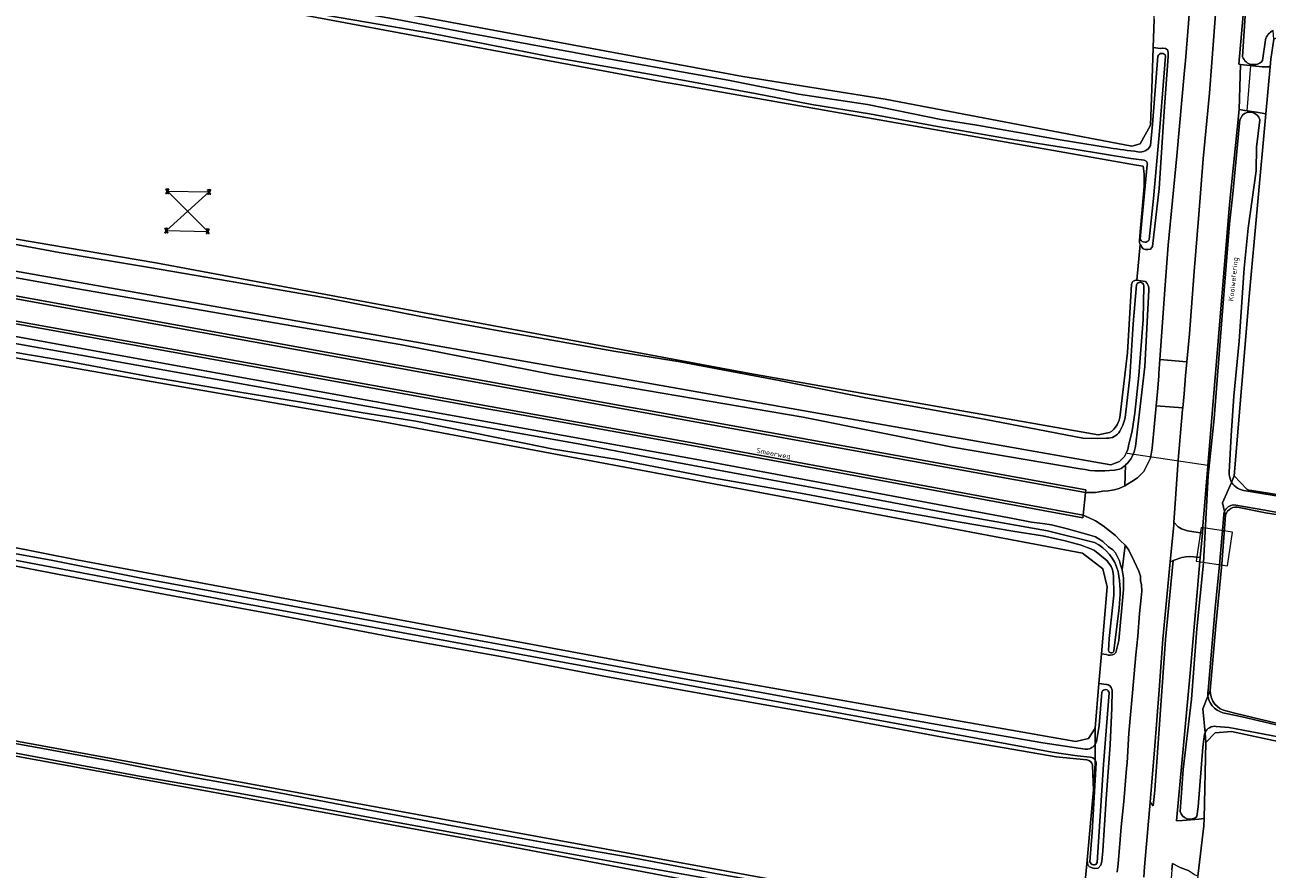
# Model space of a CAD drawing. Header units: metres. Extents: x 149984 to 156489, y 469398 to 478068.
# Tile 733 of 854: x 155182 to 155401, y 472419 to 472568. Entities that reach past the tile are written whole.
import ezdxf
from ezdxf.enums import TextEntityAlignment as Align
from ezdxf.lldxf.tags import DXFTag

# ---------------------------------------------------------------- set-up
doc = ezdxf.new("R2010")
doc.units = ezdxf.units.M
doc.header["$LTSCALE"] = 0.75
for name, color, linetype, lineweight in [('B-WE-GR-GRAS-GV', 252, 'Continuous', 13), ('B-WE-KL-ET_HS_LANDELIJK HOOGSPANNINGSNET-G', 252, 'KL-HS-SO', 18), ('B-WE-KL-ET_HS_LANDELIJK HOOGSPANNINGSNET-S', 252, 'Continuous', 25), ('B-WE-KW-KUNSTWERK_DEK-GV', 6, 'Continuous', 18), ('B-WE-KW-KUNSTWERK_DUIKER-G', 6, 'Continuous', 18), ('B-WE-OG-TERREIN_ERF-GV', 252, 'Continuous', 18), ('B-WE-OG-TERREIN_OEVER-GV', 252, 'Continuous', 18), ('B-WE-OG-TOPOGRAFIE-T18', 7, 'Continuous', 18), ('B-WE-OG-WATER_SLOOT-GV', 252, 'Continuous', 18), ('B-WE-OG-WEG-GV', 252, 'Continuous', 18), ('B-WE-VH-GESLOTENVERHARDING_ASFALT-GV', 252, 'Continuous', 18), ('B-WE-VH-GESLOTENVERHARDING_BETON-GV', 252, 'Continuous', 18), ('B-WE-VH-HALFVERHARDING-GV', 252, 'Continuous', 18), ('B-WE-VH-OPENVERHARDING_BETONSTRAATSTEEN-GV', 252, 'Continuous', 18)]:
    doc.layers.add(name, color=color, linetype=linetype, lineweight=lineweight)
doc.styles.add('NLCS-ISO-M500-T18', font='NLCS-ISO.ttf', dxfattribs={"height": 0.9})
doc.styles.get("Standard").update_dxf_attribs({"font": 'simplex.shx'})
tags = doc.linetypes.add('KL-HS-SO', pattern='A,4,-1,[103,NLCS.SHX,S=0.75,R=0,X=0,Y=0],-1,4,-1,["H",Standard,S=1,R=0,X=0,Y=-0.5],-2', length=13).pattern_tags.tags
tags[18] = DXFTag(74, 10)

# ---------------------------------------------------------------- blocks, each defined once
blk = doc.blocks.new('SKL-ET_HS_MAST-SO')
for p, q in [((0, 2.1), (-1.4, 1.8)), ((-1.4, 1.8), (-1.4, 1.6)), ((-1.4, 1.6), (0, 1.6)), ((0, 1.3), (-1.4, 1)), ((-1.4, 1), (-1.4, 0.9)), ((-1.4, 0.9), (0, 0.9)), ((-0.4, -0.4), (-0.1, 0.9)), ((0, 0), (-0.4, -0.4)), ((0, 0.5), (-0.2, 0.7)), ((0, 0.5), (-0.2, 0.3)), ((0, 0), (-0.2, 0.3)), ((-0.1, 0.9), (-0.1, 2)), ((0, 2.1), (1.4, 1.8)), ((1.4, 1.6), (0, 1.6)), ((0, 1.3), (1.4, 1)), ((1.4, 0.9), (0, 0.9)), ((0, 0.5), (0.2, 0.7)), ((0, 0.5), (0.2, 0.3)), ((0, 0), (0.2, 0.3)), ((0, 0), (0.4, -0.4)), ((0.1, 0.9), (0.1, 2)), ((0.4, -0.4), (0.1, 0.9)), ((1.4, 1.8), (1.4, 1.6)), ((1.4, 1), (1.4, 0.9)), ((-1, -1.8), (-0.4, -0.4)), ((-1, -1.8), (0, -0.8)), ((0, -0.8), (-0.4, -0.4)), ((0, -0.8), (0.4, -0.4)), ((1, -1.8), (0, -0.8)), ((1, -1.8), (0.4, -0.4))]:
    blk.add_line(p, q)
for points in [[(-1.4, -2), (-0.7, -2), (-0.7, -1.8), (-1.4, -1.8)], [(1.4, -2), (0.7, -2), (0.7, -1.8), (1.4, -1.8)]]:
    blk.add_lwpolyline(points, close=True)

msp = doc.modelspace()

# ---------------------------------------------------------------- linework, layer by layer
at = {"layer": 'B-WE-GR-GRAS-GV', "flags": 128}
for points in [[(155164.909, 472585.738), (155183.88, 472582.104), (155199.438, 472579.124), (155243.094, 472571.054), (155308.578, 472558.883), (155333.714, 472554.915), (155377.37, 472546.58), (155378.825, 472546.977), (155380.306, 472549.622), (155380.677, 472550.284), (155380.891, 472556.688), (155381.135, 472564.015), (155381.303, 472569.039), (155381.339, 472570.128), (155379.486, 472573.171), (155369.23, 472575.037), (155364.61, 472575.878), (155344.5, 472579.538), (155253.993, 472596.011), (155211.072, 472603.823), (155182.504, 472609.022), (155138.187, 472617.621)], [(155379.563, 472541.649), (155379.56, 472541.668), (155379.559, 472541.674), (155379.354, 472543.008), (155378.201, 472543.211), (155359.495, 472546.498), (155297.112, 472557.461), (155294.291, 472557.957), (155191.765, 472577.14), (155119.93, 472590.766), (155060.796, 472601.481), (154993.459, 472615.107), (154983.802, 472565.63)], [(155657.14, 472496.58), (155660.459, 472516.959), (155657.549, 472520.266), (155602.114, 472530.69), (155600.746, 472530.819), (155598.888, 472531.144), (155598.488, 472531.231), (155597.31, 472531.593), (155535.84, 472543.152), (155442.971, 472560.35), (155412.015, 472566.304), (155405.533, 472566.701), (155402.49, 472565.51), (155401.961, 472561.938), (155401.84, 472560.613), (155401.08, 472552.308), (155398.124, 472520.001), (155395.479, 472488.251), (155397.721, 472485.891)], [(154983.802, 472565.63), (154984.435, 472565.514), (154985.005, 472565.409), (155051.403, 472553.195), (155099.425, 472543.802), (155204.729, 472525.943), (155309.769, 472506.363), (155371.417, 472495.516), (155373.401, 472495.913)], [(155378.708, 472529.828), (155378.8, 472530.712), (155379.536, 472539.438)], [(155378.245, 472522.853), (155378.868, 472529.205)], [(155375.315, 472499.086), (155376.573, 472510.061), (155377.314, 472522.126)], [(155118.951, 472487.607), (155190.706, 472473.423), (155293.894, 472454.241), (155305.472, 472452.2), (155367.448, 472441.276), (155369.697, 472441.805), (155370.887, 472443.657), (155371.556, 472451.562), (155371.997, 472456.766), (155373.004, 472468.66), (155372.21, 472471.835), (155368.639, 472474.613), (155340.483, 472479.894), (155245.21, 472497.765), (155161.47, 472512.317)], [(155057.489, 472496.51), (155057.429, 472497.881), (155051.645, 472498.835), (155051.242, 472497.038), (155046.461, 472475.7), (155044.738, 472468.013), (155049.849, 472467.303), (155049.543, 472465.78), (155049.439, 472465.264), (155050.576, 472465.056), (155363.981, 472407.663), (155364.805, 472407.646), (155366.843, 472407.604), (155368.093, 472408.808), (155368.453, 472409.154), (155368.777, 472412.787), (155369.447, 472420.294), (155370.558, 472432.74), (155370.445, 472435.509), (155370.385, 472437.073)], [(155369.428, 472438.02), (155363.989, 472438.574), (155343.884, 472442.051), (155324.879, 472445.613), (155304.797, 472449.126), (155284.635, 472452.745), (155265.407, 472456.361), (155246.554, 472459.765), (155225.392, 472463.829), (155207.357, 472467.078), (155187.623, 472470.823), (155168.111, 472474.604), (155149.334, 472478.223), (155130.086, 472481.805), (155112.309, 472485.11), (155095.105, 472488.467), (155075.17, 472492.302), (155063.336, 472494.905), (155057.489, 472496.51)], [(155398.595, 472485.651), (155408.887, 472484.006), (155413.543, 472482.925), (155428.684, 472480.314), (155479.156, 472471.608), (155500.783, 472467.878), (155519.156, 472464.264), (155520.266, 472464.046), (155564.68, 472455.311), (155639.645, 472441.194), (155646.172, 472439.965), (155648.156, 472441.817), (155653.899, 472476.778)], [(155367.58, 472403.705), (155266.377, 472422.887), (155165.703, 472441.276), (155100.351, 472452.521), (155086.328, 472455.563), (155049.948, 472461.781), (155049.122, 472461.902), (155048.413, 472461.583), (155047.466, 472456.919), (155020.648, 472461.973), (155016.448, 472459.857), (155011.453, 472433.011), (155010.802, 472429.815), (155007.891, 472415.539)], [(155440.97, 472433.223), (155395.012, 472443.082), (155392.101, 472442.818), (155390.474, 472441.122), (155390.151, 472427.65), (155390.121, 472426.383), (155389.036, 472417.449), (155388.288, 472411.29), (155388.217, 472405.789), (155388.499, 472404.519), (155389.91, 472403.814), (155393.215, 472403.246), (155404.75, 472401.265)]]:
    msp.add_lwpolyline(points, dxfattribs=at)
at = {"layer": 'B-WE-GR-GRAS-GV'}
for points in [[(155379.536, 472539.438, 0.0149508), (155379.563, 472541.649)], [(155378.868, 472529.205, -0.1964728), (155378.708, 472529.828)], [(155377.314, 472522.126, -0.4256058), (155378.245, 472522.853)], [(155373.401, 472495.913, 0.2501559), (155375.315, 472499.086)], [(155397.721, 472485.891, 0.1279259), (155398.595, 472485.651)], [(155370.385, 472437.073, 0.3644799), (155369.428, 472438.02)]]:
    msp.add_lwpolyline(points, format="xyb", dxfattribs=at)
at = {"layer": 'B-WE-KL-ET_HS_LANDELIJK HOOGSPANNINGSNET-G', "flags": 128}
msp.add_lwpolyline([(155206.75, 472538.6), (155214.14, 472538.47), (155206.58, 472531.64), (155213.89, 472531.51)], close=True, dxfattribs=at)
at = {"layer": 'B-WE-KW-KUNSTWERK_DEK-GV', "flags": 128}
msp.add_lwpolyline([(155389.65, 472479.131), (155388.755, 472473.201), (155394.271, 472472.368), (155395.166, 472478.299)], close=True, dxfattribs=at)
at = {"layer": 'B-WE-KW-KUNSTWERK_DUIKER-G', "flags": 128}
for points in [[(155397.766, 472552.841), (155398.427, 472560.834)], [(155390.816, 472490.083), (155376.528, 472492.23)]]:
    msp.add_lwpolyline(points, dxfattribs=at)
at = {"layer": 'B-WE-OG-TERREIN_ERF-GV'}
for points in [[(155396.368, 472482.696, 0.3927924), (155393.928, 472481.318)], [(155391.248, 472450.297, 0.3686406), (155394.236, 472446.636)]]:
    msp.add_lwpolyline(points, format="xyb", dxfattribs=at)
at = {"layer": 'B-WE-OG-TERREIN_ERF-GV', "flags": 128}
for points in [[(155478.42, 472468.92), (155478.15, 472468.69), (155477.71, 472468.57), (155476.89, 472468.55), (155474.75, 472468.63), (155462.9, 472470.67), (155442.25, 472474.62), (155426.06, 472477.62), (155418.866, 472478.921), (155401.003, 472481.75), (155396.368, 472482.696)], [(155393.928, 472481.318), (155393.309, 472472.644), (155392.241, 472461.732), (155391.248, 472450.297)], [(155394.236, 472446.636), (155395.83, 472446.26), (155404.413, 472444.189)]]:
    msp.add_lwpolyline(points, dxfattribs=at)
at = {"layer": 'B-WE-OG-TERREIN_OEVER-GV', "flags": 128}
for points in [[(155406.419, 472638.041), (155402.81, 472638.25), (155399.86, 472601.42), (155396.31, 472561.07), (155396.566, 472561.041), (155400.44, 472560.61), (155401.84, 472560.613), (155401.961, 472561.938), (155402.49, 472565.51), (155402.383, 472567.018)], [(155396.964, 472562.374), (155397.497, 472570.543), (155399.038, 472590.79), (155400.194, 472604.405), (155401.65, 472621.24), (155402.796, 472632.38), (155403.136, 472637.436)], [(154993.459, 472615.107), (155060.796, 472601.481), (155119.93, 472590.766), (155191.765, 472577.14), (155294.291, 472557.957), (155297.112, 472557.461), (155359.495, 472546.498), (155378.201, 472543.211), (155379.354, 472543.008), (155379.559, 472541.674), (155379.56, 472541.668), (155379.563, 472541.649)], [(155170.184, 472583.43), (155181.993, 472581.045), (155194.542, 472578.843), (155209.14, 472576.035), (155222.272, 472573.552), (155236.134, 472570.981), (155247.424, 472568.965), (155260.442, 472566.477), (155278.735, 472563.137), (155282.478, 472562.434), (155292.767, 472560.632), (155305.959, 472558.268), (155318.39, 472555.782), (155330.6, 472553.915), (155343.58, 472551.285), (155349.951, 472550.285), (155364.309, 472547.734), (155373.434, 472546.27)], [(155379.551, 472544.076), (155377.208, 472544.404), (155367.15, 472546.035), (155355.168, 472547.941), (155343.014, 472550.052), (155330.964, 472552.27), (155320.769, 472553.939), (155310.751, 472555.875), (155294.069, 472558.963), (155285.697, 472560.419), (155274.886, 472562.29), (155263.471, 472564.578), (155253.276, 472566.572), (155244.039, 472568.139), (155235.094, 472569.711), (155227.125, 472571.367), (155221.461, 472572.413), (155214.044, 472573.682), (155205.099, 472575.299), (155195.002, 472577.292), (155184.867, 472579.174), (155172.53, 472581.641)], [(155378.868, 472529.205), (155378.94, 472529.12), (155379.12, 472528.71), (155379.39, 472528.43), (155379.77, 472528.31), (155379.837, 472528.308), (155380.17, 472528.3), (155380.67, 472528.34), (155381.03, 472528.83), (155382.19, 472539.1), (155383.07, 472552.73), (155383.82, 472562.42), (155383.82, 472563.22), (155383.66, 472563.6), (155383.3, 472563.85), (155382.85, 472563.93), (155382.781, 472563.915), (155382.38, 472563.83), (155381.135, 472564.015), (155380.891, 472556.688), (155380.677, 472550.284), (155380.306, 472549.622), (155378.825, 472546.977), (155377.37, 472546.58), (155333.714, 472554.915), (155308.578, 472558.883), (155243.094, 472571.054)], [(155373.401, 472495.913), (155371.417, 472495.516), (155309.769, 472506.363), (155204.729, 472525.943), (155099.425, 472543.802), (155051.403, 472553.195), (154985.005, 472565.409), (154984.435, 472565.514), (154983.606, 472560.975)], [(155401.017, 472565.38), (155400.487, 472561.699)], [(155383.349, 472562.502), (155382.298, 472549.881), (155381.199, 472537.32), (155380.441, 472530.054)], [(155380.643, 472546.703), (155381.023, 472550.399), (155381.978, 472562.489)], [(154984.152, 472559.739), (155002.982, 472555.91), (155050.013, 472546.784), (155082.159, 472540.993), (155156.686, 472527.454), (155190.551, 472521.394), (155248.203, 472511.415), (155274.886, 472506.184), (155319.224, 472498.628), (155345.616, 472493.346), (155368.247, 472489.529)], [(155375.194, 472490.833), (155373.641, 472490.228), (155318.088, 472500), (155295.12, 472504.04), (155169.499, 472526.289), (155077.53, 472543.11), (155000, 472557.408), (154992.78, 472558.74), (154985.04, 472560.68)], [(155394.987, 472487.116), (155395.479, 472488.251), (155398.124, 472520.001), (155401.08, 472552.308), (155399.41, 472552.6), (155397.34, 472552.904), (155396.366, 472553.047), (155394.62, 472536.26), (155391.633, 472500), (155389.923, 472479.39), (155389.905, 472479.181), (155389.95, 472479.173), (155389.856, 472478.133), (155389.467, 472473.805), (155389.412, 472473.195), (155389.407, 472473.139), (155389.386, 472473.14), (155387.69, 472453.39), (155385.255, 472427.232), (155386.308, 472427.322), (155389.195, 472427.568), (155390.151, 472427.65), (155390.474, 472441.122), (155390.313, 472442.845)], [(155400.028, 472551.24), (155399.411, 472546.371), (155399.334, 472542.23), (155397.954, 472532.075), (155397.212, 472524.973), (155396.337, 472512.095), (155395.392, 472502.331), (155394.956, 472495.391), (155394.609, 472488.894)], [(155394.672, 472532.811), (155395.248, 472538.164), (155396.501, 472551.208), (155396.926, 472552.067)], [(155378.866, 472530.103), (155379.096, 472532.717), (155380.098, 472543.279)], [(155379.536, 472539.438), (155378.8, 472530.712), (155378.708, 472529.828)], [(155385.897, 472428.925), (155386.437, 472436.334), (155387.919, 472448.744), (155388.888, 472461.216), (155390.025, 472472.904), (155390.883, 472488.302), (155391.959, 472498.439), (155393.334, 472516.629), (155394.672, 472532.811)], [(155177.749, 472529.59), (155187.582, 472527.79), (155203.228, 472525.195), (155218.006, 472522.613), (155235.411, 472519.628), (155251.569, 472516.448), (155263.784, 472514.222), (155285.75, 472510.308), (155297.491, 472508.415), (155314.698, 472505.176), (155330.295, 472502.083), (155351.245, 472498.293), (155368.715, 472494.952), (155371.259, 472494.855), (155372.889, 472494.957)], [(155377.314, 472522.126), (155376.573, 472510.061), (155375.315, 472499.086)], [(155376.253, 472499.038), (155377.014, 472505.744), (155377.592, 472515.173), (155378.198, 472522.064)], [(155379.79, 472522.62), (155378.954, 472522.746), (155378.245, 472522.853)], [(155161.47, 472512.317), (155245.21, 472497.765), (155340.483, 472479.894), (155368.639, 472474.613), (155372.21, 472471.835), (155373.004, 472468.66), (155371.997, 472456.766), (155372.86, 472456.67), (155373.2, 472456.55), (155373.407, 472456.544), (155373.56, 472456.54), (155373.96, 472456.59), (155374.22, 472456.74), (155374.51, 472457.05), (155375.08, 472459.15), (155375.89, 472468.14), (155375.9, 472470.24), (155375.64, 472471.66), (155375.39, 472472.53), (155375.16, 472473.24), (155374.46, 472474.64), (155374.01, 472475.16), (155373.24, 472475.74), (155372.23, 472476.67), (155371.69, 472477.03), (155370.94, 472477.47), (155370.19, 472477.74), (155365.73, 472478.95), (155363.18, 472479.59), (155361.57, 472479.84), (155359.6, 472480.09), (155356.33, 472480.72), (155300.1, 472491.24), (155251.206, 472500), (155239.82, 472502.04), (155191.57, 472510.78), (155136.95, 472520.78)], [(155379.489, 472521.859), (155379.363, 472515.927), (155378.623, 472506.004), (155377.917, 472499.374), (155377.431, 472496.216), (155376.78, 472493.584)], [(155378.011, 472493.458), (155379.64, 472507.611), (155380.375, 472521.127)], [(155160.774, 472515.053), (155189.798, 472509.908), (155233.707, 472502.082), (155279.75, 472493.883), (155292.726, 472491.41), (155326.234, 472485.21), (155346.189, 472481.449), (155362.418, 472478.569), (155370.754, 472476.454)], [(155365.549, 472476.745), (155362.178, 472477.514), (155361.562, 472477.654), (155356.325, 472478.504), (155345.28, 472480.38), (155331.949, 472482.735), (155318.764, 472485.193), (155303.186, 472487.938), (155286.383, 472491.171), (155275.084, 472492.996), (155265.244, 472494.97), (155250.713, 472497.92), (155241.4, 472499.418), (155230.463, 472501.326), (155219.189, 472503.1), (155203.755, 472505.799), (155189.332, 472508.477), (155176.407, 472510.7)], [(155370.024, 472438.521), (155367.685, 472438.734), (155363.272, 472439.422), (155219.918, 472465.742), (155066.505, 472494.802), (155058.168, 472496.685)], [(155058.647, 472497.819), (155066.778, 472496.086), (155071.616, 472495.054), (155088.741, 472492.052), (155106.136, 472488.808), (155123.061, 472485.418), (155138.952, 472482.34), (155155.461, 472479.121), (155171.137, 472476.094), (155186.201, 472473.375), (155202.115, 472470.188), (155216.85, 472467.473), (155233.092, 472464.454), (155249.71, 472461.38), (155267.91, 472458.02), (155283.222, 472455.13), (155298.84, 472452.258), (155312.119, 472449.864), (155330.625, 472446.483), (155344.961, 472443.956), (155361.618, 472441.021)], [(155370.868, 472440.736), (155370.887, 472443.657), (155369.697, 472441.805), (155367.448, 472441.276), (155305.472, 472452.2), (155293.894, 472454.241), (155190.706, 472473.423), (155118.951, 472487.607)], [(155397.721, 472485.891), (155395.479, 472488.251), (155394.987, 472487.116)], [(155397.505, 472485.605), (155405.355, 472484.341), (155407.764, 472483.89), (155410.265, 472483.131), (155413.122, 472482.522), (155423.065, 472480.82), (155428.352, 472479.846), (155431.45, 472479.358), (155440.991, 472477.671), (155447.596, 472476.422), (155451.727, 472475.787), (155454.337, 472475.325), (155456.337, 472475.157), (155459.206, 472474.71), (155463.889, 472473.829), (155469.392, 472472.517), (155471.763, 472472.162), (155475.751, 472471.539), (155478.839, 472470.984)], [(155479.156, 472471.608), (155428.684, 472480.314), (155413.543, 472482.925), (155408.887, 472484.006), (155398.595, 472485.651)], [(155478.424, 472469.15), (155472.064, 472470.118), (155437.724, 472476.139), (155412.959, 472479.99), (155408.85, 472480.8), (155399.51, 472482.44), (155395.389, 472483.143)], [(155396.368, 472482.696), (155401.003, 472481.75), (155418.866, 472478.921), (155426.06, 472477.62), (155442.25, 472474.62), (155462.9, 472470.67), (155474.75, 472468.63), (155476.89, 472468.55), (155477.71, 472468.57), (155478.15, 472468.69), (155478.42, 472468.92)], [(155390.834, 472449.284), (155391.248, 472450.297), (155392.241, 472461.732), (155393.309, 472472.644), (155393.928, 472481.318), (155393.774, 472481.958)], [(155393.615, 472481.346), (155392.849, 472472.461), (155392.131, 472464.897), (155390.862, 472450.293)], [(155393.774, 472481.958), (155393.928, 472481.318)], [(155168.111, 472474.604), (155187.623, 472470.823), (155207.357, 472467.078), (155225.392, 472463.829), (155246.554, 472459.765), (155265.407, 472456.361), (155284.635, 472452.745), (155304.797, 472449.126), (155324.879, 472445.613), (155343.884, 472442.051), (155363.989, 472438.574), (155369.428, 472438.02)], [(155372.668, 472473.512), (155370.762, 472475.083)], [(155373.255, 472457.406), (155373.379, 472459.513), (155374.181, 472467.193), (155374.119, 472470.595)], [(155368.044, 472406.601), (155368.453, 472409.154), (155368.093, 472408.808), (155366.843, 472407.604), (155364.805, 472407.646), (155363.981, 472407.663), (155050.576, 472465.056), (155049.439, 472465.264)], [(155049.985, 472464.088), (155055.806, 472463.181), (155069.761, 472460.654), (155086.195, 472457.74), (155101.543, 472454.944), (155113.425, 472453.084), (155127.903, 472450.475), (155140.171, 472448.278), (155153.787, 472445.711), (155168.866, 472442.868), (155184.045, 472440.163), (155197.838, 472437.659), (155209.892, 472435.214), (155226.211, 472432.246), (155240.694, 472429.506), (155257.183, 472426.393), (155274.049, 472423.29), (155289.142, 472420.738), (155303.629, 472417.953), (155323.736, 472414.443), (155339.159, 472411.513), (155360.236, 472407.854), (155367.508, 472406.549)], [(155366.982, 472405), (155360.46, 472406.009), (155346.871, 472408.576), (155337.768, 472410.292), (155323.266, 472412.985), (155306.977, 472416.222), (155288.34, 472419.532), (155273.377, 472422.23), (155258.506, 472424.96), (155246.484, 472427.158), (155232.475, 472429.713), (155218.998, 472432.196), (155202.788, 472434.965), (155188.15, 472437.696), (155170.237, 472441.071), (155156.213, 472443.651), (155140.462, 472446.73), (155122.582, 472449.62), (155106.534, 472452.328), (155102.391, 472453.021), (155085.648, 472456.391), (155057.877, 472461.499), (155050.038, 472462.819)], [(155375.117, 472464.91), (155374.188, 472457.293)], [(155049.122, 472461.902), (155049.948, 472461.781), (155086.328, 472455.563), (155100.351, 472452.521), (155165.703, 472441.276), (155266.377, 472422.887), (155367.58, 472403.705), (155367.737, 472404.686)], [(155370.851, 472438.047), (155370.837, 472435.866), (155370.558, 472432.74), (155369.447, 472420.294), (155369.61, 472419.42), (155369.88, 472419.14), (155370.35, 472418.93), (155370.597, 472418.874), (155370.75, 472418.84), (155371.39, 472418.89), (155371.91, 472419.4), (155372.05, 472420.09), (155372.24, 472421.96), (155372.82, 472431.12), (155373.54, 472440.69), (155373.8, 472447.26), (155373.87, 472450.35), (155373.71, 472450.84), (155373.5, 472451.14), (155373.2, 472451.32), (155372.99, 472451.341), (155372.9, 472451.35), (155371.556, 472451.562), (155370.887, 472443.657), (155370.868, 472440.736)], [(155371.126, 472441.238), (155371.59, 472444.138), (155372.049, 472450.02)], [(155373.371, 472449.871), (155372.382, 472437.246), (155371.257, 472419.872)], [(155391.248, 472450.297), (155390.834, 472449.284), (155390.842, 472449.181)], [(155394.069, 472446.243), (155396.866, 472445.624), (155402.872, 472444.212), (155404.339, 472443.899), (155405.846, 472443.717), (155409.935, 472442.888), (155418.029, 472440.991), (155424.213, 472439.778), (155433.908, 472437.5), (155450.024, 472434.511), (155456.689, 472433.367), (155471.299, 472430.615), (155486.468, 472427.722), (155503.776, 472424.624), (155522.196, 472421.332), (155541.993, 472417.605), (155557.834, 472414.775), (155571.46, 472412.454), (155579.757, 472410.762)], [(155423.729, 472439.978), (155411.279, 472442.776), (155405.6, 472443.939), (155404.413, 472444.189), (155395.83, 472446.26), (155394.236, 472446.636)], [(155390.313, 472442.845), (155390.474, 472441.122), (155392.101, 472442.818), (155395.012, 472443.082), (155440.97, 472433.223)], [(155404.472, 472441.892), (155394.586, 472443.785), (155392.3, 472443.957)], [(155361.618, 472441.021), (155369.091, 472439.941)], [(155390.241, 472442.662), (155389.902, 472440.287), (155389.075, 472429.718), (155388.88, 472428.004)], [(155369.964, 472420.003), (155370.369, 472425.228), (155371.031, 472437.533)], [(155370.385, 472437.073), (155370.445, 472435.509), (155370.558, 472432.74), (155370.837, 472435.866), (155370.851, 472438.047)], [(155389.036, 472417.449), (155388.478, 472417.728), (155387.313, 472418.484), (155385.929, 472419.004), (155384.553, 472419.692), (155384.45, 472418.59), (155379.121, 472351.349), (155379.98, 472351.085), (155381.04, 472350.76), (155382.72, 472350.82), (155384.538, 472350.758), (155385.354, 472359.077), (155385.388, 472360.768)]]:
    msp.add_lwpolyline(points, dxfattribs=at)
at = {"layer": 'B-WE-OG-TERREIN_OEVER-GV'}
for points in [[(155402.383, 472567.018, 0.232202), (155401.017, 472565.38)], [(155381.978, 472562.489, -0.7111349), (155383.349, 472562.502)], [(155400.487, 472561.699, -0.576153), (155396.964, 472562.374)], [(155396.926, 472552.067, -0.5491594), (155400.028, 472551.24)], [(155373.434, 472546.27, 0.0127065), (155378.444, 472545.598)], [(155378.444, 472545.598, 0.3799757), (155380.643, 472546.703)], [(155380.098, 472543.279, 0.4255419), (155379.551, 472544.076)], [(155379.563, 472541.649, -0.0149508), (155379.536, 472539.438)], [(155378.708, 472529.828, 0.1964728), (155378.868, 472529.205)], [(155380.441, 472530.054, -0.6114902), (155378.866, 472530.103)], [(155378.245, 472522.853, 0.4256058), (155377.314, 472522.126)], [(155378.198, 472522.064, -0.8264395), (155379.489, 472521.859)], [(155380.375, 472521.127, 0.2305825), (155379.79, 472522.62)], [(155375.315, 472499.086, -0.2501559), (155373.401, 472495.913)], [(155375.249, 472496.189, 0.0939092), (155376.253, 472499.038)], [(155372.889, 472494.957, 0.3155046), (155375.249, 472496.189)], [(155376.78, 472493.584, -0.1992851), (155375.194, 472490.833)], [(155376.261, 472490.189, 0.1753323), (155378.011, 472493.458)], [(155368.247, 472489.529, 0.1011222), (155375.159, 472489.422)], [(155375.159, 472489.422, 0.0617522), (155376.261, 472490.189)], [(155394.609, 472488.894, 0.1385524), (155394.987, 472487.116)], [(155394.987, 472487.116, 0.2084335), (155397.505, 472485.605)], [(155398.595, 472485.651, -0.1279259), (155397.721, 472485.891)], [(155395.389, 472483.143, 0.2684919), (155393.774, 472481.958)], [(155393.928, 472481.318, -0.3927924), (155396.368, 472482.696)], [(155393.774, 472481.958, 0.0789809), (155393.615, 472481.346)], [(155370.762, 472475.083, 0.0516074), (155365.549, 472476.745)], [(155370.754, 472476.454, -0.2261405), (155374.924, 472471.351)], [(155374.119, 472470.595, 0.2093322), (155372.668, 472473.512)], [(155374.924, 472471.351, -0.0793062), (155375.117, 472464.91)], [(155374.188, 472457.293, -0.8521816), (155373.255, 472457.406)], [(155372.049, 472450.02, -0.7748835), (155373.371, 472449.871)], [(155390.862, 472450.293, 0.0474537), (155390.834, 472449.284)], [(155394.236, 472446.636, -0.3686406), (155391.248, 472450.297)], [(155390.842, 472449.181, 0.3157678), (155394.069, 472446.243)], [(155392.3, 472443.957, 0.3286805), (155390.313, 472442.845)], [(155370.868, 472440.736, 0.0745483), (155371.126, 472441.238)], [(155390.313, 472442.845, 0.0265368), (155390.241, 472442.662)], [(155369.091, 472439.941, 0.2711596), (155370.868, 472440.736)], [(155369.428, 472438.02, -0.3644799), (155370.385, 472437.073)], [(155370.851, 472438.047, 0.2342214), (155370.024, 472438.521)], [(155371.031, 472437.533, 0.1287806), (155370.851, 472438.047)], [(155388.88, 472428.004, -0.5610777), (155385.897, 472428.925)], [(155371.257, 472419.872, -0.736027), (155369.964, 472420.003)]]:
    msp.add_lwpolyline(points, format="xyb", dxfattribs=at)
at = {"layer": 'B-WE-OG-WATER_SLOOT-GV', "flags": 128}
for points in [[(155403.136, 472637.436), (155402.796, 472632.38), (155401.65, 472621.24), (155400.194, 472604.405), (155399.038, 472590.79), (155397.497, 472570.543), (155396.964, 472562.374)], [(155373.434, 472546.27), (155364.309, 472547.734), (155349.951, 472550.285), (155343.58, 472551.285), (155330.6, 472553.915), (155318.39, 472555.782), (155305.959, 472558.268), (155292.767, 472560.632), (155282.478, 472562.434), (155278.735, 472563.137), (155260.442, 472566.477), (155247.424, 472568.965), (155236.134, 472570.981), (155222.272, 472573.552), (155209.14, 472576.035), (155194.542, 472578.843), (155181.993, 472581.045), (155170.184, 472583.43)], [(155172.53, 472581.641), (155184.867, 472579.174), (155195.002, 472577.292), (155205.099, 472575.299), (155214.044, 472573.682), (155221.461, 472572.413), (155227.125, 472571.367), (155235.094, 472569.711), (155244.039, 472568.139), (155253.276, 472566.572), (155263.471, 472564.578), (155274.886, 472562.29), (155285.697, 472560.419), (155294.069, 472558.963), (155310.751, 472555.875), (155320.769, 472553.939), (155330.964, 472552.27), (155343.014, 472550.052), (155355.168, 472547.941), (155367.15, 472546.035), (155377.208, 472544.404), (155379.551, 472544.076)], [(155400.487, 472561.699), (155401.017, 472565.38)], [(155380.441, 472530.054), (155381.199, 472537.32), (155382.298, 472549.881), (155383.349, 472562.502)], [(155381.978, 472562.489), (155381.023, 472550.399), (155380.643, 472546.703)], [(154985.04, 472560.68), (154992.78, 472558.74), (155000, 472557.408), (155077.53, 472543.11), (155169.499, 472526.289), (155295.12, 472504.04), (155318.088, 472500), (155373.641, 472490.228), (155375.194, 472490.833)], [(155396.926, 472552.067), (155396.501, 472551.208), (155395.248, 472538.164), (155394.672, 472532.811), (155393.334, 472516.629), (155391.959, 472498.439), (155390.883, 472488.302), (155390.025, 472472.904), (155388.888, 472461.216), (155387.919, 472448.744), (155386.437, 472436.334), (155385.897, 472428.925)], [(155394.609, 472488.894), (155394.956, 472495.391), (155395.392, 472502.331), (155396.337, 472512.095), (155397.212, 472524.973), (155397.954, 472532.075), (155399.334, 472542.23), (155399.411, 472546.371), (155400.028, 472551.24)], [(155370.754, 472476.454), (155362.418, 472478.569), (155346.189, 472481.449), (155326.234, 472485.21), (155292.726, 472491.41), (155279.75, 472493.883), (155233.707, 472502.082), (155189.798, 472509.908), (155160.774, 472515.053), (155150.459, 472517.136), (155127.511, 472521.268), (155117.227, 472523.426), (155096.678, 472526.786), (155076.936, 472530.288), (155052.146, 472535.09), (155015.031, 472541.986), (155014.648, 472539.914), (155026.895, 472537.717), (155039.084, 472535.677), (155051.094, 472533.618), (155056.337, 472532.61)], [(155380.098, 472543.279), (155379.096, 472532.717), (155378.866, 472530.103)], [(155372.889, 472494.957), (155371.259, 472494.855), (155368.715, 472494.952), (155351.245, 472498.293), (155330.295, 472502.083), (155314.698, 472505.176), (155297.491, 472508.415), (155285.75, 472510.308), (155263.784, 472514.222), (155251.569, 472516.448), (155235.411, 472519.628), (155218.006, 472522.613), (155203.228, 472525.195), (155187.582, 472527.79), (155177.749, 472529.59)], [(155378.198, 472522.064), (155377.592, 472515.173), (155377.014, 472505.744), (155376.253, 472499.038)], [(155376.78, 472493.584), (155377.431, 472496.216), (155377.917, 472499.374), (155378.623, 472506.004), (155379.363, 472515.927), (155379.489, 472521.859)], [(155176.407, 472510.7), (155189.332, 472508.477), (155203.755, 472505.799), (155219.189, 472503.1), (155230.463, 472501.326), (155241.4, 472499.418), (155250.713, 472497.92), (155265.244, 472494.97), (155275.084, 472492.996), (155286.383, 472491.171), (155303.186, 472487.938), (155318.764, 472485.193), (155331.949, 472482.735), (155345.28, 472480.38), (155356.325, 472478.504), (155361.562, 472477.654), (155362.178, 472477.514), (155365.549, 472476.745)], [(155058.168, 472496.685), (155066.505, 472494.802), (155219.918, 472465.742), (155363.272, 472439.422), (155367.685, 472438.734), (155370.024, 472438.521)], [(155369.091, 472439.941), (155361.618, 472441.021), (155344.961, 472443.956), (155330.625, 472446.483), (155312.119, 472449.864), (155298.84, 472452.258), (155283.222, 472455.13), (155267.91, 472458.02), (155249.71, 472461.38), (155233.092, 472464.454), (155216.85, 472467.473), (155202.115, 472470.188), (155186.201, 472473.375), (155171.137, 472476.094), (155155.461, 472479.121), (155138.952, 472482.34), (155123.061, 472485.418), (155106.136, 472488.808), (155088.741, 472492.052), (155071.616, 472495.054), (155066.778, 472496.086), (155058.647, 472497.819)], [(155393.774, 472481.958), (155393.41, 472483.48), (155394.987, 472487.116)], [(155394.987, 472487.116), (155393.41, 472483.48)], [(155478.839, 472470.984), (155475.751, 472471.539), (155471.763, 472472.162), (155469.392, 472472.517), (155463.889, 472473.829), (155459.206, 472474.71), (155456.337, 472475.157), (155454.337, 472475.325), (155451.727, 472475.787), (155447.596, 472476.422), (155440.991, 472477.671), (155431.45, 472479.358), (155428.352, 472479.846), (155423.065, 472480.82), (155413.122, 472482.522), (155410.265, 472483.131), (155407.764, 472483.89), (155405.355, 472484.341), (155397.505, 472485.605)], [(155393.41, 472483.48), (155393.774, 472481.958)], [(155395.389, 472483.143), (155399.51, 472482.44), (155408.85, 472480.8), (155412.959, 472479.99), (155437.724, 472476.139), (155472.064, 472470.118), (155478.424, 472469.15)], [(155390.862, 472450.293), (155392.131, 472464.897), (155392.849, 472472.461), (155393.615, 472481.346)], [(155370.762, 472475.083), (155372.668, 472473.512)], [(155374.119, 472470.595), (155374.181, 472467.193), (155373.379, 472459.513), (155373.255, 472457.406)], [(155367.508, 472406.549), (155360.236, 472407.854), (155339.159, 472411.513), (155323.736, 472414.443), (155303.629, 472417.953), (155289.142, 472420.738), (155274.049, 472423.29), (155257.183, 472426.393), (155240.694, 472429.506), (155226.211, 472432.246), (155209.892, 472435.214), (155197.838, 472437.659), (155184.045, 472440.163), (155168.866, 472442.868), (155153.787, 472445.711), (155140.171, 472448.278), (155127.903, 472450.475), (155113.425, 472453.084), (155101.543, 472454.944), (155086.195, 472457.74), (155069.761, 472460.654), (155055.806, 472463.181), (155049.985, 472464.088)], [(155050.038, 472462.819), (155057.877, 472461.499), (155085.648, 472456.391), (155102.391, 472453.021), (155106.534, 472452.328), (155122.582, 472449.62), (155140.462, 472446.73), (155156.213, 472443.651), (155170.237, 472441.071), (155188.15, 472437.696), (155202.788, 472434.965), (155218.998, 472432.196), (155232.475, 472429.713), (155246.484, 472427.158), (155258.506, 472424.96), (155273.377, 472422.23), (155288.34, 472419.532), (155306.977, 472416.222), (155323.266, 472412.985), (155337.768, 472410.292), (155346.871, 472408.576), (155360.46, 472406.009), (155366.982, 472405)], [(155374.188, 472457.293), (155375.117, 472464.91)], [(155372.049, 472450.02), (155371.59, 472444.138), (155371.126, 472441.238)], [(155371.257, 472419.872), (155372.382, 472437.246), (155373.371, 472449.871)], [(155390.313, 472442.845), (155389.92, 472447.05), (155390.834, 472449.284)], [(155390.842, 472449.181), (155390.834, 472449.284), (155389.92, 472447.05), (155390.313, 472442.845)], [(155579.757, 472410.762), (155571.46, 472412.454), (155557.834, 472414.775), (155541.993, 472417.605), (155522.196, 472421.332), (155503.776, 472424.624), (155486.468, 472427.722), (155471.299, 472430.615), (155456.689, 472433.367), (155450.024, 472434.511), (155433.908, 472437.5), (155424.213, 472439.778), (155418.029, 472440.991), (155409.935, 472442.888), (155405.846, 472443.717), (155404.339, 472443.899), (155402.872, 472444.212), (155396.866, 472445.624), (155394.069, 472446.243)], [(155392.3, 472443.957), (155394.586, 472443.785), (155404.472, 472441.892)], [(155388.88, 472428.004), (155389.075, 472429.718), (155389.902, 472440.287), (155390.241, 472442.662)], [(155370.851, 472438.047), (155370.868, 472440.736)], [(155370.868, 472440.736), (155370.851, 472438.047)], [(155371.031, 472437.533), (155370.369, 472425.228), (155369.964, 472420.003)]]:
    msp.add_lwpolyline(points, dxfattribs=at)
at = {"layer": 'B-WE-OG-WATER_SLOOT-GV'}
for points in [[(155401.017, 472565.38, -0.232202), (155402.383, 472567.018)], [(155383.349, 472562.502, 0.7111349), (155381.978, 472562.489)], [(155396.964, 472562.374, 0.576153), (155400.487, 472561.699)], [(155400.028, 472551.24, 0.5491594), (155396.926, 472552.067)], [(155378.444, 472545.598, -0.0127065), (155373.434, 472546.27)], [(155380.643, 472546.703, -0.3799757), (155378.444, 472545.598)], [(155379.551, 472544.076, -0.4255419), (155380.098, 472543.279)], [(155378.866, 472530.103, 0.6114902), (155380.441, 472530.054)], [(155379.489, 472521.859, 0.8264395), (155378.198, 472522.064)], [(155376.253, 472499.038, -0.0939092), (155375.249, 472496.189)], [(155375.249, 472496.189, -0.3155046), (155372.889, 472494.957)], [(155375.194, 472490.833, 0.1992851), (155376.78, 472493.584)], [(155394.987, 472487.116, -0.1385524), (155394.609, 472488.894)], [(155397.505, 472485.605, -0.2084335), (155394.987, 472487.116)], [(155393.774, 472481.958, -0.2684919), (155395.389, 472483.143)], [(155393.615, 472481.346, -0.0789809), (155393.774, 472481.958)], [(155365.549, 472476.745, -0.0516074), (155370.762, 472475.083)], [(155374.924, 472471.351, 0.2261405), (155370.754, 472476.454)], [(155372.668, 472473.512, -0.2093322), (155374.119, 472470.595)], [(155375.117, 472464.91, 0.0793062), (155374.924, 472471.351)], [(155373.255, 472457.406, 0.8521816), (155374.188, 472457.293)], [(155373.371, 472449.871, 0.7748835), (155372.049, 472450.02)], [(155390.834, 472449.284, -0.0474537), (155390.862, 472450.293)], [(155394.069, 472446.243, -0.3157678), (155390.842, 472449.181)], [(155390.313, 472442.845, -0.3286805), (155392.3, 472443.957)], [(155371.126, 472441.238, -0.0745483), (155370.868, 472440.736)], [(155390.241, 472442.662, -0.0265368), (155390.313, 472442.845)], [(155370.868, 472440.736, -0.2711596), (155369.091, 472439.941)], [(155370.024, 472438.521, -0.2342214), (155370.851, 472438.047)], [(155370.851, 472438.047, -0.1287806), (155371.031, 472437.533)], [(155385.897, 472428.925, 0.5610777), (155388.88, 472428.004)], [(155369.964, 472420.003, 0.736027), (155371.257, 472419.872)]]:
    msp.add_lwpolyline(points, format="xyb", dxfattribs=at)
at = {"layer": 'B-WE-OG-WEG-GV', "flags": 128}
for points in [[(155392.57, 472575.46), (155391.493, 472561.389), (155391.078, 472555.973), (155389.96, 472544.32), (155389.21, 472534.49), (155388.37, 472524.4), (155387.56, 472513.38), (155387.112, 472508.428), (155386.887, 472505.938), (155386.599, 472502.769), (155386.374, 472500.279), (155386.349, 472500), (155385.57, 472491.02), (155384.872, 472480.852), (155384.82, 472480.09), (155385.565, 472479.251), (155386.161, 472478.884), (155387.217, 472478.532), (155389.856, 472478.133), (155389.95, 472479.173), (155389.905, 472479.181), (155389.923, 472479.39), (155391.633, 472500), (155394.62, 472536.26), (155396.366, 472553.047), (155396.566, 472561.041), (155396.31, 472561.07), (155399.86, 472601.42)], [(155376.261, 472490.189), (155376.14, 472486.5), (155377.39, 472487.26), (155378.35, 472487.94), (155379.49, 472489.06), (155380.65, 472491.42), (155380.97, 472493.17), (155381.62, 472500), (155381.676, 472500.657), (155381.887, 472503.148), (155382.12, 472505.91), (155382.152, 472506.359), (155382.331, 472508.853), (155383.275, 472521.99), (155383.734, 472528.272), (155383.79, 472529.04), (155385.3, 472544.86), (155386.69, 472559.96), (155386.832, 472561.638), (155387.585, 472570.54)], [(155381.303, 472569.039), (155381.135, 472564.015), (155382.38, 472563.83), (155382.781, 472563.915), (155382.85, 472563.93), (155383.3, 472563.85), (155383.66, 472563.6), (155383.82, 472563.22), (155383.82, 472562.42), (155383.07, 472552.73), (155382.19, 472539.1), (155381.03, 472528.83), (155380.67, 472528.34), (155380.17, 472528.3), (155379.837, 472528.308), (155379.77, 472528.31), (155379.39, 472528.43), (155379.12, 472528.71), (155378.94, 472529.12), (155378.868, 472529.205), (155378.245, 472522.853), (155378.954, 472522.746), (155379.79, 472522.62)], [(154961.442, 472561.629), (154990.264, 472554.409), (154996.864, 472553.009), (155000, 472552.444), (155093.398, 472535.632), (155149.597, 472525.616), (155151.331, 472525.883), (155167.32, 472523.029), (155169.438, 472522.017), (155288.132, 472500.492), (155290.85, 472500), (155369.24, 472485.812), (155369.151, 472485.32), (155370.93, 472485.35), (155372.24, 472485.55), (155373.18, 472485.64), (155374.24, 472485.78), (155375.11, 472486.03), (155376.14, 472486.5), (155376.261, 472490.189)], [(155368.247, 472489.529), (155345.616, 472493.346), (155319.224, 472498.628), (155274.886, 472506.184), (155248.203, 472511.415), (155190.551, 472521.394), (155156.686, 472527.454), (155082.159, 472540.993), (155050.013, 472546.784), (155002.982, 472555.91), (154984.152, 472559.739)], [(155136.95, 472520.78), (155191.57, 472510.78), (155239.82, 472502.04), (155251.206, 472500), (155300.1, 472491.24), (155356.33, 472480.72), (155359.6, 472480.09), (155361.57, 472479.84), (155363.18, 472479.59), (155365.73, 472478.95), (155370.19, 472477.74), (155370.94, 472477.47), (155371.69, 472477.03), (155372.23, 472476.67), (155373.24, 472475.74), (155374.01, 472475.16), (155374.46, 472474.64), (155375.16, 472473.24), (155375.39, 472472.53), (155375.64, 472471.66), (155376.19, 472476), (155375.28, 472476.85), (155374.45, 472477.74), (155373.42, 472478.55), (155372.27, 472479.41), (155370.94, 472480.3), (155369.72, 472480.89), (155368.773, 472481.31), (155368.682, 472480.818), (155299.827, 472493.551), (155266.722, 472499.508), (155263.991, 472500), (155169.42, 472517.036)], [(155380.375, 472521.127), (155379.64, 472507.611), (155378.011, 472493.458)], [(155374.791, 472418.187), (155374.95, 472419.65), (155375.28, 472423.96), (155375.5, 472426.198), (155375.94, 472430.66), (155376.436, 472436.539), (155376.52, 472437.53), (155376.83, 472442.76), (155377.458, 472449.901), (155378.092, 472456.607), (155378.41, 472459.94), (155378.74, 472463.94), (155379.04, 472466.69), (155379.12, 472467.87), (155379.08, 472469.07), (155378.92, 472469.71), (155378.89, 472470.53), (155378.58, 472471.42), (155377.8, 472473.17), (155376.84, 472475.14), (155376.19, 472476), (155375.64, 472471.66), (155375.9, 472470.24), (155375.89, 472468.14), (155375.08, 472459.15), (155374.51, 472457.05), (155374.22, 472456.74), (155373.96, 472456.59), (155373.56, 472456.54), (155373.407, 472456.544), (155373.2, 472456.55), (155372.86, 472456.67), (155371.997, 472456.766), (155371.556, 472451.562), (155372.9, 472451.35), (155372.99, 472451.341), (155373.2, 472451.32), (155373.5, 472451.14), (155373.71, 472450.84), (155373.87, 472450.35), (155373.8, 472447.26), (155373.54, 472440.69), (155372.82, 472431.12), (155372.24, 472421.96), (155372.05, 472420.09), (155371.91, 472419.4), (155371.39, 472418.89), (155370.75, 472418.84), (155370.597, 472418.874), (155370.35, 472418.93), (155369.88, 472419.14), (155369.61, 472419.42), (155369.447, 472420.294), (155368.777, 472412.787)], [(155389.036, 472417.449), (155390.121, 472426.383), (155390.151, 472427.65), (155389.195, 472427.568), (155386.308, 472427.322), (155385.255, 472427.232), (155387.69, 472453.39), (155389.386, 472473.14), (155389.407, 472473.139), (155389.412, 472473.195), (155389.467, 472473.805), (155388.329, 472473.929), (155387.578, 472473.98), (155386.93, 472473.973), (155386.2, 472473.822), (155384.84, 472473.35), (155384.671, 472473.286), (155383.349, 472459.335), (155381.459, 472432.706), (155381.138, 472429.896), (155380.62, 472430.56), (155380.093, 472424.464), (155379.63, 472419.1), (155379.488, 472417.319)], [(155384.45, 472418.59), (155384.553, 472419.692), (155385.929, 472419.004), (155387.313, 472418.484)]]:
    msp.add_lwpolyline(points, dxfattribs=at)
msp.add_lwpolyline([(155401.84, 472560.613), (155400.44, 472560.61), (155396.566, 472561.041), (155396.366, 472553.047), (155397.34, 472552.904), (155399.41, 472552.6), (155401.08, 472552.308)], close=True, dxfattribs=at)
at = {"layer": 'B-WE-OG-WEG-GV'}
for points in [[(155379.79, 472522.62, -0.2305825), (155380.375, 472521.127)], [(155378.011, 472493.458, -0.1753323), (155376.261, 472490.189)], [(155375.159, 472489.422, -0.1011222), (155368.247, 472489.529)], [(155376.261, 472490.189, -0.0617522), (155375.159, 472489.422)]]:
    msp.add_lwpolyline(points, format="xyb", dxfattribs=at)
at = {"layer": 'B-WE-VH-GESLOTENVERHARDING_ASFALT-GV', "flags": 128}
for points in [[(155387.585, 472570.54), (155386.832, 472561.638), (155386.69, 472559.96), (155385.3, 472544.86), (155383.79, 472529.04), (155383.734, 472528.272), (155383.275, 472521.99), (155382.331, 472508.853), (155387.112, 472508.428), (155387.56, 472513.38), (155388.37, 472524.4), (155389.21, 472534.49), (155389.96, 472544.32), (155391.078, 472555.973), (155391.493, 472561.389), (155392.57, 472575.46)], [(155379.488, 472417.319), (155379.63, 472419.1), (155380.093, 472424.464), (155380.62, 472430.56), (155380.857, 472433.403), (155381.45, 472440.51), (155382.22, 472450.35), (155382.85, 472459.37), (155384.147, 472473.086), (155384.772, 472479.595), (155384.82, 472480.09), (155384.872, 472480.852), (155385.57, 472491.02), (155386.349, 472500), (155386.374, 472500.279), (155381.676, 472500.657), (155381.62, 472500), (155380.97, 472493.17), (155380.65, 472491.42), (155379.49, 472489.06), (155378.35, 472487.94), (155377.39, 472487.26), (155376.14, 472486.5), (155375.11, 472486.03), (155374.24, 472485.78), (155373.18, 472485.64), (155372.24, 472485.55), (155370.93, 472485.35), (155369.151, 472485.32), (155368.773, 472481.31), (155369.72, 472480.89), (155370.94, 472480.3), (155372.27, 472479.41), (155373.42, 472478.55), (155374.45, 472477.74), (155375.28, 472476.85), (155376.19, 472476), (155376.84, 472475.14), (155377.8, 472473.17), (155378.58, 472471.42), (155378.89, 472470.53), (155378.92, 472469.71), (155379.08, 472469.07), (155379.12, 472467.87), (155379.04, 472466.69), (155378.74, 472463.94), (155378.41, 472459.94), (155378.092, 472456.607), (155377.458, 472449.901), (155376.83, 472442.76), (155376.52, 472437.53), (155376.436, 472436.539), (155375.94, 472430.66), (155375.5, 472426.198), (155375.28, 472423.96), (155374.95, 472419.65), (155374.791, 472418.187)]]:
    msp.add_lwpolyline(points, dxfattribs=at)
for points in [[(155093.31, 472535.14), (155005.769, 472550.859), (155000, 472551.923), (154997.815, 472552.326), (154997.122, 472548.565), (155000, 472548.023), (155004.959, 472547.089), (155146.24, 472521.76), (155149.319, 472520.68), (155150.83, 472520.15), (155165.68, 472517.43), (155167.643, 472517.356), (155171.069, 472517.227), (155266.811, 472500), (155299.918, 472494.043), (155368.773, 472481.31), (155369.151, 472485.32), (155288.043, 472500), (155171.469, 472521.099), (155167.843, 472522.306), (155166.72, 472522.68), (155151.63, 472525.39), (155150.591, 472525.439), (155146.72, 472525.62)], [(155382.152, 472506.359), (155382.12, 472505.91), (155381.887, 472503.148), (155381.676, 472500.657), (155386.374, 472500.279), (155386.599, 472502.769), (155386.887, 472505.938), (155387.112, 472508.428), (155382.331, 472508.853)]]:
    msp.add_lwpolyline(points, close=True, dxfattribs=at)
at = {"layer": 'B-WE-VH-GESLOTENVERHARDING_BETON-GV', "flags": 128}
for points in [[(155369.151, 472485.32), (155369.24, 472485.812), (155290.85, 472500), (155288.132, 472500.492), (155169.438, 472522.017), (155167.843, 472522.306), (155171.469, 472521.099), (155288.043, 472500)], [(155299.918, 472494.043), (155266.811, 472500), (155171.069, 472517.227), (155167.643, 472517.356), (155169.42, 472517.036), (155263.991, 472500), (155266.722, 472499.508), (155299.827, 472493.551), (155368.682, 472480.818), (155368.773, 472481.31)], [(155382.85, 472459.37), (155382.22, 472450.35), (155381.45, 472440.51), (155380.857, 472433.403), (155380.62, 472430.56), (155381.138, 472429.896), (155381.459, 472432.706), (155383.349, 472459.335), (155384.671, 472473.286), (155384.147, 472473.086)]]:
    msp.add_lwpolyline(points, close=True, dxfattribs=at)
at = {"layer": 'B-WE-VH-HALFVERHARDING-GV', "flags": 128}
msp.add_lwpolyline([(155394.271, 472472.368), (155395.166, 472478.299), (155389.65, 472479.131), (155388.755, 472473.201)], close=True, dxfattribs=at)
at = {"layer": 'B-WE-VH-OPENVERHARDING_BETONSTRAATSTEEN-GV', "flags": 128}
msp.add_lwpolyline([(155389.856, 472478.133), (155387.217, 472478.532), (155386.161, 472478.884), (155385.565, 472479.251), (155384.82, 472480.09), (155384.772, 472479.595), (155384.147, 472473.086), (155384.671, 472473.286), (155384.84, 472473.35), (155386.2, 472473.822), (155386.93, 472473.973), (155387.578, 472473.98), (155388.329, 472473.929), (155389.467, 472473.805)], close=True, dxfattribs=at)

# ---------------------------------------------------------------- block references
at = {"layer": 'B-WE-KL-ET_HS_LANDELIJK HOOGSPANNINGSNET-S', "xscale": 0.2, "yscale": 0.2, "zscale": 0.2}
for p in [(155206.75, 472538.6), (155214.14, 472538.47), (155206.58, 472531.64), (155213.89, 472531.51)]:
    msp.add_blockref('SKL-ET_HS_MAST-SO', p, dxfattribs=at)

# ---------------------------------------------------------------- texts
at = {"layer": 'B-WE-OG-TOPOGRAFIE-T18', "style": 'NLCS-ISO-M500-T18'}
for s, rotation, p in [('Kooiwetering', 83.8, (155395.443, 472523.043)), ('Smeerweg', 349.4, (155313.962, 472492.091))]:
    msp.add_text(s, height=0.9, rotation=rotation, dxfattribs=at).set_placement(p, align=Align.MIDDLE)

doc.saveas('drawing.dxf')
